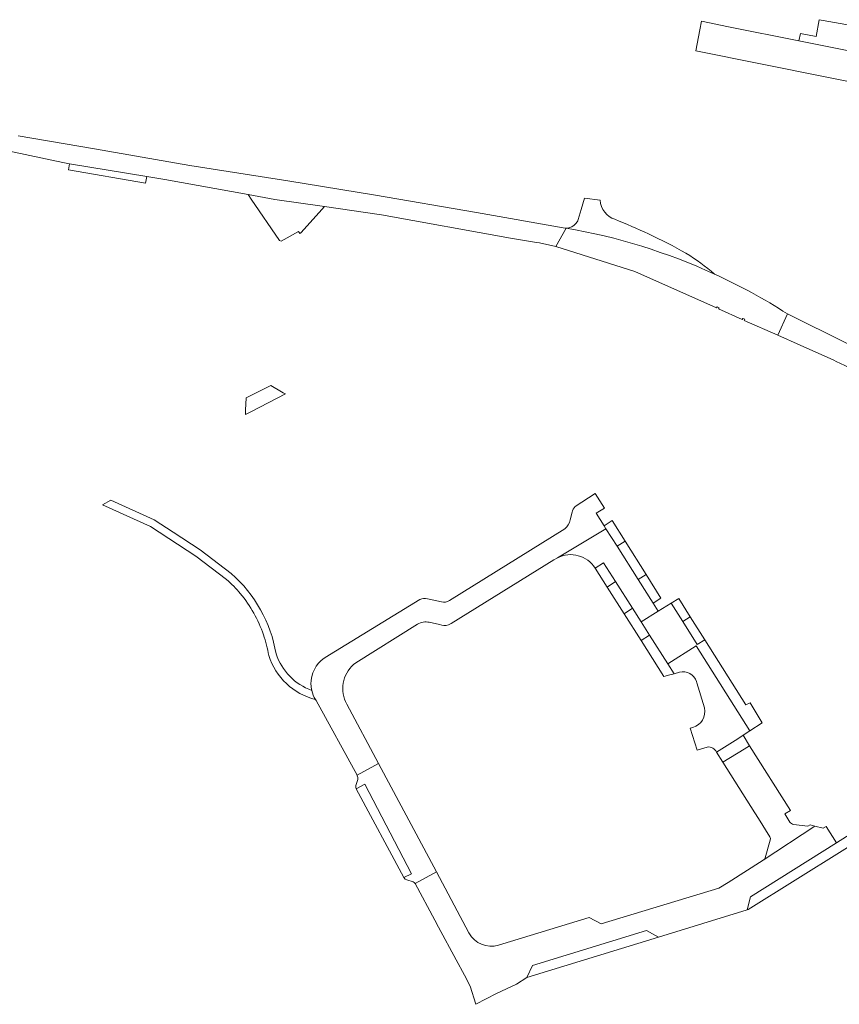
# Model space of a CAD drawing. Header units: metres. Extents: x 166325 to 190320, y 381923 to 404576.
# Tile 904 of 1056: x 177077 to 177241, y 399350 to 399546. Entities that reach past the tile are written whole.
import ezdxf

# ---------------------------------------------------------------- set-up
doc = ezdxf.new("R2010")
doc.units = ezdxf.units.M
for name, color, linetype, lineweight in [('B-WE-VH-VERHARDING_BETONSTRAATSTEEN-GV', 8, 'Continuous', 18), ('B-WE-VH-VERHARDING_FUNDERING_ZAND-GV', 8, 'Continuous', 18), ('B-WE-VH-VERHARDING_HALFVERHARDING-GV', 8, 'Continuous', 18), ('B-WE-VH-VERHARDING_STRAATBAKSTEEN-GV', 8, 'Continuous', 18)]:
    doc.layers.add(name, color=color, linetype=linetype, lineweight=lineweight)

msp = doc.modelspace()

# ---------------------------------------------------------------- linework, layer by layer
at = {"layer": 'B-WE-VH-VERHARDING_BETONSTRAATSTEEN-GV', "flags": 128}
for points in [[(177254.301, 399537.54), (177253.326, 399537.735), (177232.513, 399541.897), (177218.523, 399544.694), (177213.09, 399545.78), (177212.763, 399544.043), (177211.98, 399539.89), (177251.26, 399532.017), (177253.99, 399531.47)], [(177254.301, 399537.54), (177253.326, 399537.735), (177232.513, 399541.897), (177218.523, 399544.694), (177213.09, 399545.78), (177212.763, 399544.043), (177211.98, 399539.89), (177251.26, 399532.017), (177253.99, 399531.47)], [(177193.799, 399448.899), (177191.975, 399451.812), (177187.992, 399449.231)], [(177193.799, 399448.899), (177191.975, 399451.812), (177187.992, 399449.231)], [(177162.724, 399425.64), (177163.299, 399425.92), (177183.73, 399438.57), (177184.437, 399438.995), (177194.098, 399444.789), (177193.717, 399445.39), (177192.138, 399447.882), (177193.799, 399448.899)], [(177162.724, 399425.64), (177163.299, 399425.92), (177183.73, 399438.57), (177184.437, 399438.995), (177194.098, 399444.789), (177193.717, 399445.39), (177192.138, 399447.882), (177193.799, 399448.899)], [(177187.346, 399448.052), (177187.004, 399446.537)], [(177187.346, 399448.052), (177187.004, 399446.537)], [(177185.889, 399444.784), (177162.921, 399430.479)], [(177185.889, 399444.784), (177162.921, 399430.479)], [(177157.038, 399430.721), (177138.218, 399419.159), (177138.105, 399419.085), (177137.998, 399419.012)], [(177157.038, 399430.721), (177138.218, 399419.159), (177138.105, 399419.085), (177137.998, 399419.012)], [(177161.353, 399430.23), (177158.593, 399430.835)], [(177161.353, 399430.23), (177158.593, 399430.835)], [(177143.874, 399417.759), (177144.309, 399418.109), (177156.607, 399425.769)], [(177143.874, 399417.759), (177144.309, 399418.109), (177156.607, 399425.769)], [(177158.921, 399426.159), (177160.99, 399425.69)], [(177158.921, 399426.159), (177160.99, 399425.69)], [(177136.269, 399410.787), (177136.4, 399410.58), (177144.558, 399395.706), (177148.84, 399398.036), (177142.52, 399409.88)], [(177136.269, 399410.787), (177136.4, 399410.58), (177144.558, 399395.706), (177148.84, 399398.036), (177142.52, 399409.88)], [(177222.703, 399401.601), (177221.63, 399400.92), (177217.391, 399398.303), (177223.733, 399388.242), (177224.465, 399387.081), (177226.729, 399383.491), (177226.852, 399383.15), (177226.824, 399382.788), (177225.771, 399379.278), (177225.637, 399379.017), (177225.421, 399378.818), (177235.704, 399385.589), (177234.77, 399385.82), (177234.31, 399385.56), (177231.457, 399385.929)], [(177222.703, 399401.601), (177221.63, 399400.92), (177217.391, 399398.303), (177223.733, 399388.242), (177224.465, 399387.081), (177226.729, 399383.491), (177226.852, 399383.15), (177226.824, 399382.788), (177225.771, 399379.278), (177225.637, 399379.017), (177225.421, 399378.818), (177235.704, 399385.589), (177234.77, 399385.82), (177234.31, 399385.56), (177231.457, 399385.929)], [(177230.715, 399386.412), (177229.73, 399388.03), (177230.83, 399388.726), (177222.703, 399401.601)], [(177230.715, 399386.412), (177229.73, 399388.03), (177230.83, 399388.726), (177222.703, 399401.601)], [(177202.18, 399364.8), (177204.56, 399363.51), (177222.23, 399368.96), (177222.86, 399371.51), (177239.968, 399382.248), (177237.924, 399385.533), (177237.36, 399385.18), (177235.704, 399385.589), (177225.421, 399378.818), (177218.411, 399374.404), (177216.56, 399373.26), (177193.13, 399366.12), (177190.73, 399367.4), (177172.695, 399361.909)], [(177202.18, 399364.8), (177204.56, 399363.51), (177222.23, 399368.96), (177222.86, 399371.51), (177239.968, 399382.248), (177237.924, 399385.533), (177237.36, 399385.18), (177235.704, 399385.589), (177225.421, 399378.818), (177218.411, 399374.404), (177216.56, 399373.26), (177193.13, 399366.12), (177190.73, 399367.4), (177172.695, 399361.909)], [(177166.827, 399364.33), (177160.339, 399376.487), (177156.119, 399374.191), (177160.061, 399366.85), (177160.779, 399365.512), (177164.298, 399358.959), (177165.916, 399355.945), (177167.1, 399353.74), (177168.195, 399350.132), (177172.307, 399352.265), (177176.306, 399354.159), (177178.381, 399355.493), (177179.51, 399357.84), (177202.18, 399364.8)], [(177166.827, 399364.33), (177160.339, 399376.487), (177156.119, 399374.191), (177160.061, 399366.85), (177160.779, 399365.512), (177164.298, 399358.959), (177165.916, 399355.945), (177167.1, 399353.74), (177168.195, 399350.132), (177172.307, 399352.265), (177176.306, 399354.159), (177178.381, 399355.493), (177179.51, 399357.84), (177202.18, 399364.8)]]:
    msp.add_lwpolyline(points, dxfattribs=at)
for points in [[(177232.831, 399543.353), (177232.513, 399541.897), (177253.326, 399537.735), (177253.653, 399539.488), (177254.296, 399542.927), (177237.374, 399545.946), (177236.577, 399546.093), (177235.969, 399542.778)], [(177232.831, 399543.353), (177232.513, 399541.897), (177253.326, 399537.735), (177253.653, 399539.488), (177254.296, 399542.927), (177237.374, 399545.946), (177236.577, 399546.093), (177235.969, 399542.778)], [(177136.998, 399507.719), (177138.045, 399508.894), (177128.202, 399510.336), (177122.884, 399511.289), (177123.49, 399510.401), (177129.111, 399502.138), (177129.451, 399502.038), (177132.922, 399503.929), (177133.149, 399503.512), (177133.364, 399503.642)], [(177136.998, 399507.719), (177138.045, 399508.894), (177128.202, 399510.336), (177122.884, 399511.289), (177123.49, 399510.401), (177129.111, 399502.138), (177129.451, 399502.038), (177132.922, 399503.929), (177133.149, 399503.512), (177133.364, 399503.642)], [(177130.295, 399471.602), (177129.852, 399471.86), (177129.535, 399472.046), (177127.391, 399473.298), (177122.494, 399470.812), (177122.359, 399468.397), (177122.331, 399467.893), (177122.31, 399467.526), (177123.509, 399468.102)], [(177130.295, 399471.602), (177129.852, 399471.86), (177129.535, 399472.046), (177127.391, 399473.298), (177122.494, 399470.812), (177122.359, 399468.397), (177122.331, 399467.893), (177122.31, 399467.526), (177123.509, 399468.102)], [(177221.63, 399400.92), (177222.703, 399401.601), (177221.39, 399403.681), (177220.33, 399403), (177216.116, 399400.325), (177217.391, 399398.303)], [(177221.63, 399400.92), (177222.703, 399401.601), (177221.39, 399403.681), (177220.33, 399403), (177216.116, 399400.325), (177217.391, 399398.303)], [(177146.108, 399393.924), (177144.373, 399393.046), (177153.891, 399375.357), (177155.39, 399376.115)], [(177146.108, 399393.924), (177144.373, 399393.046), (177153.891, 399375.357), (177155.39, 399376.115)]]:
    msp.add_lwpolyline(points, close=True, dxfattribs=at)
at = {"layer": 'B-WE-VH-VERHARDING_BETONSTRAATSTEEN-GV'}
for points in [[(177187.992, 399449.231, 0.1168292), (177187.346, 399448.052)], [(177187.992, 399449.231, 0.1168292), (177187.346, 399448.052)], [(177187.004, 399446.537, -0.1867985), (177185.889, 399444.784)], [(177187.004, 399446.537, -0.1867985), (177185.889, 399444.784)], [(177158.593, 399430.835, 0.1401469), (177157.038, 399430.721)], [(177158.593, 399430.835, 0.1401469), (177157.038, 399430.721)], [(177162.921, 399430.479, -0.2162154), (177161.353, 399430.23)], [(177162.921, 399430.479, -0.2162154), (177161.353, 399430.23)], [(177156.607, 399425.769, -0.1970009), (177158.921, 399426.159)], [(177156.607, 399425.769, -0.1970009), (177158.921, 399426.159)], [(177160.99, 399425.69, 0.1776094), (177162.724, 399425.64)], [(177160.99, 399425.69, 0.1776094), (177162.724, 399425.64)], [(177137.998, 399419.012, 0.2487398), (177135.379, 399413.871)], [(177137.998, 399419.012, 0.2487398), (177135.379, 399413.871)], [(177142.52, 399409.88, -0.3525744), (177143.874, 399417.759)], [(177142.52, 399409.88, -0.3525744), (177143.874, 399417.759)], [(177135.379, 399413.871, 0.0527256), (177135.538, 399412.58)], [(177135.379, 399413.871, 0.0527256), (177135.538, 399412.58)], [(177135.538, 399412.58, 0.0789884), (177136.269, 399410.787)], [(177135.538, 399412.58, 0.0789884), (177136.269, 399410.787)], [(177231.457, 399385.929, -0.2296505), (177230.715, 399386.412)], [(177231.457, 399385.929, -0.2296505), (177230.715, 399386.412)], [(177172.695, 399361.909, -0.3574116), (177166.827, 399364.33)], [(177172.695, 399361.909, -0.3574116), (177166.827, 399364.33)]]:
    msp.add_lwpolyline(points, format="xyb", dxfattribs=at)
at = {"layer": 'B-WE-VH-VERHARDING_FUNDERING_ZAND-GV', "flags": 128}
for points in [[(177192.944, 399510.165), (177189.839, 399510.582), (177189.165, 399508.301), (177188.588, 399506.347), (177188.482, 399506.089), (177188.172, 399505.592)], [(177192.944, 399510.165), (177189.839, 399510.582), (177189.165, 399508.301), (177188.588, 399506.347), (177188.482, 399506.089), (177188.172, 399505.592)], [(177188.172, 399505.592), (177187.759, 399505.178), (177187.288, 399504.88), (177186.736, 399504.683), (177186.35, 399504.623), (177186.155, 399504.623)], [(177188.172, 399505.592), (177187.759, 399505.178), (177187.288, 399504.88), (177186.736, 399504.683), (177186.35, 399504.623), (177186.155, 399504.623)], [(177107.935, 399444.083), (177104.147, 399446.57), (177095.507, 399450.473), (177093.886, 399449.559), (177103.422, 399445.252), (177112.445, 399439.326), (177118.559, 399434.71)], [(177107.935, 399444.083), (177104.147, 399446.57), (177095.507, 399450.473), (177093.886, 399449.559), (177103.422, 399445.252), (177112.445, 399439.326), (177118.559, 399434.71)], [(177119.509, 399435.873), (177113.309, 399440.553), (177107.935, 399444.083)], [(177119.509, 399435.873), (177113.309, 399440.553), (177107.935, 399444.083)]]:
    msp.add_lwpolyline(points, dxfattribs=at)
at = {"layer": 'B-WE-VH-VERHARDING_FUNDERING_ZAND-GV'}
for points in [[(177195.901, 399506.362, -0.3026618), (177192.944, 399510.165)], [(177195.901, 399506.362, -0.3026618), (177192.944, 399510.165)], [(177202.543, 399503.46, 0.0165579), (177195.901, 399506.362)], [(177202.543, 399503.46, 0.0165579), (177195.901, 399506.362)], [(177186.155, 399504.623, -0.0640232), (177215.723, 399495.472)], [(177186.155, 399504.623, -0.0640232), (177215.723, 399495.472)], [(177210.03, 399499.594, 0.0261674), (177202.543, 399503.46)], [(177210.03, 399499.594, 0.0261674), (177202.543, 399503.46)], [(177215.723, 399495.472, 0.0410675), (177210.03, 399499.594)], [(177215.723, 399495.472, 0.0410675), (177210.03, 399499.594)], [(177128.437, 399419.885, 0.1710795), (177119.509, 399435.873)], [(177128.437, 399419.885, 0.1710795), (177119.509, 399435.873)], [(177118.559, 399434.71, -0.0380324), (177121.31, 399431.874)], [(177118.559, 399434.71, -0.0380324), (177121.31, 399431.874)], [(177121.31, 399431.874, -0.0910152), (177125.919, 399423.687)], [(177121.31, 399431.874, -0.0910152), (177125.919, 399423.687)], [(177125.919, 399423.687, -0.0412431), (177126.977, 399419.525)], [(177125.919, 399423.687, -0.0412431), (177126.977, 399419.525)], [(177126.977, 399419.525, 0.2580162), (177136.269, 399410.787)], [(177126.977, 399419.525, 0.2580162), (177136.269, 399410.787)], [(177135.538, 399412.58, -0.2293481), (177128.437, 399419.885)], [(177135.538, 399412.58, -0.2293481), (177128.437, 399419.885)], [(177136.269, 399410.787, -0.0789884), (177135.538, 399412.58)]]:
    msp.add_lwpolyline(points, format="xyb", dxfattribs=at)
at = {"layer": 'B-WE-VH-VERHARDING_HALFVERHARDING-GV', "flags": 128}
for points in [[(177071.87, 399520.681), (177085.997, 399517.649), (177087.286, 399517.434), (177102.671, 399514.868), (177106.299, 399514.263), (177122.884, 399511.289), (177128.202, 399510.336), (177138.045, 399508.894), (177149.441, 399507.223), (177175.111, 399502.583), (177180.262, 399501.76), (177180.871, 399501.663), (177184.095, 399500.95), (177186.155, 399504.623), (177185.96, 399504.622), (177168.354, 399507.732), (177148.216, 399511.192), (177130.777, 399514.007), (177111.287, 399517.091), (177092.3, 399520.424), (177077.067, 399522.993)], [(177071.87, 399520.681), (177085.997, 399517.649), (177087.286, 399517.434), (177102.671, 399514.868), (177106.299, 399514.263), (177122.884, 399511.289), (177128.202, 399510.336), (177138.045, 399508.894), (177149.441, 399507.223), (177175.111, 399502.583), (177180.262, 399501.76), (177180.871, 399501.663), (177184.095, 399500.95), (177186.155, 399504.623), (177185.96, 399504.622), (177168.354, 399507.732), (177148.216, 399511.192), (177130.777, 399514.007), (177111.287, 399517.091), (177092.3, 399520.424), (177077.067, 399522.993)], [(177186.155, 399504.623), (177184.095, 399500.95), (177199.827, 399496.004), (177216.124, 399488.728), (177216.211, 399488.925), (177216.626, 399488.742), (177216.535, 399488.535), (177221.227, 399486.435)], [(177186.155, 399504.623), (177184.095, 399500.95), (177199.827, 399496.004), (177216.124, 399488.728), (177216.211, 399488.925), (177216.626, 399488.742), (177216.535, 399488.535), (177221.227, 399486.435)], [(177221.227, 399486.435), (177221.319, 399486.643), (177221.735, 399486.458), (177221.644, 399486.253), (177228.305, 399483.292), (177230.219, 399487.559)], [(177221.227, 399486.435), (177221.319, 399486.643), (177221.735, 399486.458), (177221.644, 399486.253), (177228.305, 399483.292), (177230.219, 399487.559)]]:
    msp.add_lwpolyline(points, dxfattribs=at)
msp.add_lwpolyline([(177102.671, 399514.868), (177087.286, 399517.434), (177087.072, 399516.202), (177102.439, 399513.533)], close=True, dxfattribs=at)
msp.add_lwpolyline([(177102.671, 399514.868), (177087.286, 399517.434), (177087.072, 399516.202), (177102.439, 399513.533)], close=True, dxfattribs=at)
at = {"layer": 'B-WE-VH-VERHARDING_HALFVERHARDING-GV'}
for points in [[(177215.723, 399495.472, 0.0640232), (177186.155, 399504.623)], [(177230.219, 399487.559, 0.0346825), (177215.723, 399495.472)], [(177230.219, 399487.559, 0.0346825), (177215.723, 399495.472)]]:
    msp.add_lwpolyline(points, format="xyb", dxfattribs=at)
at = {"layer": 'B-WE-VH-VERHARDING_STRAATBAKSTEEN-GV', "flags": 128}
for points in [[(177257.468, 399475.584), (177255.443, 399475.788), (177253.479, 399476.211), (177251.665, 399476.984), (177242.127, 399481.616), (177230.219, 399487.559), (177228.305, 399483.292), (177232.733, 399481.324), (177239.477, 399478.322), (177239.951, 399478.091), (177241.669, 399477.255), (177249.624, 399473.381), (177251.191, 399472.732), (177256.673, 399471.543), (177261.389, 399470.845), (177261.897, 399470.77), (177268.199, 399469.837), (177268.769, 399469.753), (177273.217, 399469.094)], [(177257.468, 399475.584), (177255.443, 399475.788), (177253.479, 399476.211), (177251.665, 399476.984), (177242.127, 399481.616), (177230.219, 399487.559), (177228.305, 399483.292), (177232.733, 399481.324), (177239.477, 399478.322), (177239.951, 399478.091), (177241.669, 399477.255), (177249.624, 399473.381), (177251.191, 399472.732), (177256.673, 399471.543), (177261.389, 399470.845), (177261.897, 399470.77), (177268.199, 399469.837), (177268.769, 399469.753), (177273.217, 399469.094)], [(177196.312, 399441.296), (177194.098, 399444.789), (177184.437, 399438.995)], [(177196.312, 399441.296), (177194.098, 399444.789), (177184.437, 399438.995)], [(177191.949, 399436.953), (177193.638, 399438.024), (177196.028, 399434.253), (177199.395, 399428.94), (177201.105, 399426.243), (177204.511, 399428.376), (177203.48, 399429.987), (177200.5, 399434.688), (177196.312, 399441.296)], [(177191.949, 399436.953), (177193.638, 399438.024), (177196.028, 399434.253), (177199.395, 399428.94), (177201.105, 399426.243), (177204.511, 399428.376), (177203.48, 399429.987), (177200.5, 399434.688), (177196.312, 399441.296)], [(177212.069, 399421.45), (177206.407, 399417.879), (177207.65, 399415.908), (177208.758, 399416.208)], [(177212.069, 399421.45), (177206.407, 399417.879), (177207.65, 399415.908), (177208.758, 399416.208)], [(177216.116, 399400.325), (177220.33, 399403), (177221.39, 399403.681), (177222.73, 399404.543), (177212.069, 399421.45)], [(177216.116, 399400.325), (177220.33, 399403), (177221.39, 399403.681), (177222.73, 399404.543), (177212.069, 399421.45)], [(177212.115, 399414.349), (177212.186, 399414.114), (177213.701, 399409.105)], [(177212.115, 399414.349), (177212.186, 399414.114), (177213.701, 399409.105)], [(177211.371, 399405.238), (177210.888, 399405.111), (177212.256, 399400.689), (177214.25, 399401.326)], [(177211.371, 399405.238), (177210.888, 399405.111), (177212.256, 399400.689), (177214.25, 399401.326)]]:
    msp.add_lwpolyline(points, dxfattribs=at)
for points in [[(177197.927, 399442.308), (177195.365, 399446.399), (177193.717, 399445.39), (177194.098, 399444.789), (177196.312, 399441.296)], [(177197.927, 399442.308), (177195.365, 399446.399), (177193.717, 399445.39), (177194.098, 399444.789), (177196.312, 399441.296)], [(177197.927, 399442.308), (177196.312, 399441.296), (177200.5, 399434.688), (177202.078, 399435.677)], [(177197.927, 399442.308), (177196.312, 399441.296), (177200.5, 399434.688), (177202.078, 399435.677)], [(177193.638, 399438.024), (177191.949, 399436.953), (177194.339, 399433.183), (177196.028, 399434.253)], [(177193.638, 399438.024), (177191.949, 399436.953), (177194.339, 399433.183), (177196.028, 399434.253)], [(177202.078, 399435.677), (177200.5, 399434.688), (177203.48, 399429.987), (177205.017, 399430.983)], [(177202.078, 399435.677), (177200.5, 399434.688), (177203.48, 399429.987), (177205.017, 399430.983)], [(177196.028, 399434.253), (177194.339, 399433.183), (177197.706, 399427.87), (177199.395, 399428.94)], [(177196.028, 399434.253), (177194.339, 399433.183), (177197.706, 399427.87), (177199.395, 399428.94)], [(177209.379, 399426.307), (177207.065, 399429.976), (177204.511, 399428.376), (177201.105, 399426.243), (177202.785, 399423.593), (177206.407, 399417.879), (177212.069, 399421.45), (177222.73, 399404.543), (177225.23, 399406.15), (177222.79, 399410.11), (177221.959, 399409.703), (177213.763, 399422.7), (177212.253, 399421.748)], [(177209.379, 399426.307), (177207.065, 399429.976), (177204.511, 399428.376), (177201.105, 399426.243), (177202.785, 399423.593), (177206.407, 399417.879), (177212.069, 399421.45), (177222.73, 399404.543), (177225.23, 399406.15), (177222.79, 399410.11), (177221.959, 399409.703), (177213.763, 399422.7), (177212.253, 399421.748)], [(177208.578, 399430.923), (177207.065, 399429.976), (177209.379, 399426.307), (177210.888, 399427.259)], [(177208.578, 399430.923), (177207.065, 399429.976), (177209.379, 399426.307), (177210.888, 399427.259)], [(177201.105, 399426.243), (177199.395, 399428.94), (177197.706, 399427.87), (177201.096, 399422.523), (177202.785, 399423.593)], [(177201.105, 399426.243), (177199.395, 399428.94), (177197.706, 399427.87), (177201.096, 399422.523), (177202.785, 399423.593)], [(177210.888, 399427.259), (177209.379, 399426.307), (177212.253, 399421.748), (177213.763, 399422.7)], [(177210.888, 399427.259), (177209.379, 399426.307), (177212.253, 399421.748), (177213.763, 399422.7)], [(177202.785, 399423.593), (177201.096, 399422.523), (177205.614, 399415.394), (177206.797, 399415.678), (177207.65, 399415.908), (177206.407, 399417.879)], [(177202.785, 399423.593), (177201.096, 399422.523), (177205.614, 399415.394), (177206.797, 399415.678), (177207.65, 399415.908), (177206.407, 399417.879)], [(177148.84, 399398.036), (177144.558, 399395.706), (177144.601, 399395.628), (177144.716, 399395.248), (177144.678, 399394.852), (177144.313, 399393.65), (177144.283, 399393.342), (177144.373, 399393.046), (177146.108, 399393.924), (177155.39, 399376.115), (177153.891, 399375.357), (177154.131, 399375.067), (177154.465, 399374.893), (177155.693, 399374.536), (177155.94, 399374.406), (177156.119, 399374.191), (177160.339, 399376.487)], [(177148.84, 399398.036), (177144.558, 399395.706), (177144.601, 399395.628), (177144.716, 399395.248), (177144.678, 399394.852), (177144.313, 399393.65), (177144.283, 399393.342), (177144.373, 399393.046), (177146.108, 399393.924), (177155.39, 399376.115), (177153.891, 399375.357), (177154.131, 399375.067), (177154.465, 399374.893), (177155.693, 399374.536), (177155.94, 399374.406), (177156.119, 399374.191), (177160.339, 399376.487)], [(177246.723, 399386.488), (177239.968, 399382.248), (177222.86, 399371.51), (177222.23, 399368.96), (177222.42, 399369), (177241.147, 399380.674), (177247.966, 399384.976), (177267.437, 399397.171), (177268.84, 399398.05), (177267.94, 399399.5), (177267.79, 399399.71), (177266.369, 399398.818)], [(177246.723, 399386.488), (177239.968, 399382.248), (177222.86, 399371.51), (177222.23, 399368.96), (177222.42, 399369), (177241.147, 399380.674), (177247.966, 399384.976), (177267.437, 399397.171), (177268.84, 399398.05), (177267.94, 399399.5), (177267.79, 399399.71), (177266.369, 399398.818)], [(177204.56, 399363.51), (177202.18, 399364.8), (177179.51, 399357.84), (177178.381, 399355.493)], [(177204.56, 399363.51), (177202.18, 399364.8), (177179.51, 399357.84), (177178.381, 399355.493)]]:
    msp.add_lwpolyline(points, close=True, dxfattribs=at)
at = {"layer": 'B-WE-VH-VERHARDING_STRAATBAKSTEEN-GV'}
for points in [[(177184.437, 399438.995, -0.3852273), (177191.949, 399436.953)], [(177184.437, 399438.995, -0.3852273), (177191.949, 399436.953)], [(177208.758, 399416.208, -0.4048799), (177212.115, 399414.349)], [(177208.758, 399416.208, -0.4048799), (177212.115, 399414.349)], [(177213.701, 399409.105, -0.4055082), (177211.371, 399405.238)], [(177213.701, 399409.105, -0.4055082), (177211.371, 399405.238)], [(177214.25, 399401.326, -0.3274907), (177216.116, 399400.325)], [(177214.25, 399401.326, -0.3274907), (177216.116, 399400.325)]]:
    msp.add_lwpolyline(points, format="xyb", dxfattribs=at)

doc.saveas('drawing.dxf')
